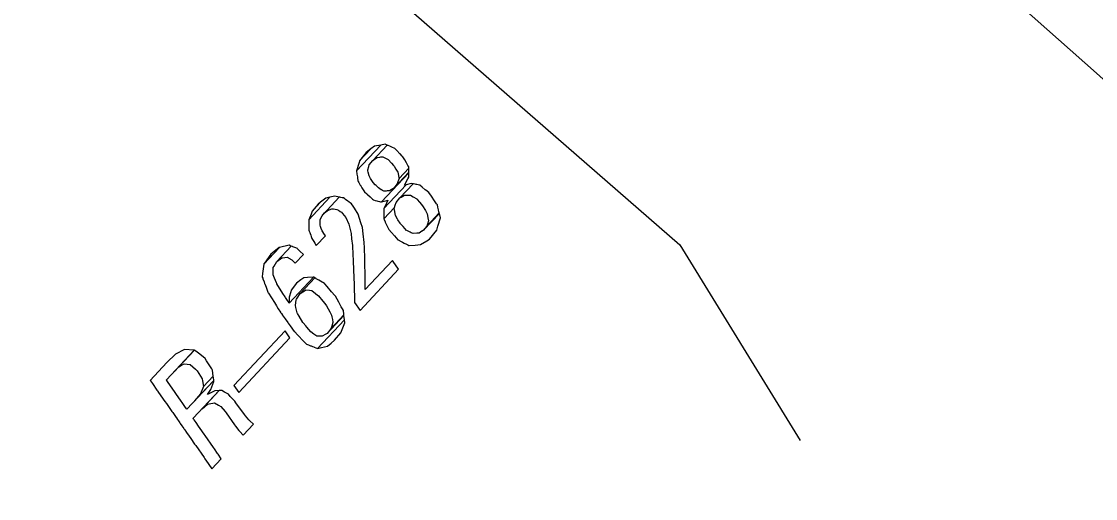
# Model space of a CAD drawing. Extents: x 3962991 to 3983549, y 181631 to 204078.
# Drawn here: x 3979482.7 to 3979881.1, y 187909 to 188086.1 of the extents above; entities that cross this region are included whole.
import ezdxf

# ---------------------------------------------------------------- set-up
doc = ezdxf.new("R2010")
doc.units = 0
for name, color, linetype in [('V-ANNO-MASK2', 7, 'Continuous'), ('V-RRAP-FSHR', 7, 'Continuous'), ('V-TOPO-MINR', 7, 'Continuous')]:
    doc.layers.add(name, color=color, linetype=linetype)

msp = doc.modelspace()

# ---------------------------------------------------------------- linework, layer by layer
at = {"layer": 'V-ANNO-MASK2'}
for points in [[(3979616.07, 188019.13), (3979616.27, 188019.09), (3979626.38, 188029.88), (3979626.38, 188030.13), (3979620.85, 188024.24), (3979620.42, 188023.96), (3979619.26, 188023.21), (3979618.42, 188023.15), (3979617.96, 188023.12), (3979617.96, 188023.12), (3979617.15, 188023.07), (3979616.58, 188023.39), (3979616.2, 188023.63), (3979616.19, 188023.62), (3979615.09, 188024.27), (3979614.23, 188025.17), (3979613.96, 188025.47), (3979613.21, 188026.25), (3979613.15, 188026.32), (3979612.23, 188027.81), (3979611.64, 188028.77), (3979611.63, 188028.81), (3979611.36, 188030.11), (3979611.36, 188030.11), (3979611.25, 188030.64), (3979611.18, 188030.99), (3979611.55, 188032.3), (3979611.55, 188032.3), (3979611.71, 188032.85), (3979612.99, 188034.48), (3979618.33, 188040.17), (3979617.57, 188040.49), (3979615.96, 188040.2), (3979606.99, 188030.63), (3979607.17, 188029.39), (3979607.31, 188028.42), (3979607.34, 188028.19), (3979607.39, 188027.86), (3979607.5, 188027.06), (3979607.56, 188026.69), (3979607.8, 188026.31), (3979608.39, 188025.36), (3979608.42, 188025.33), (3979609.01, 188024.38), (3979609.95, 188022.9), (3979610, 188022.82), (3979610.79, 188022.09), (3979611.09, 188021.82), (3979612, 188020.97), (3979612.92, 188020.13), (3979613.25, 188019.83), (3979613.96, 188019.66), (3979614.57, 188019.5), (3979614.92, 188019.42), (3979615.55, 188019.26), (3979615.93, 188019.17)], [(3979607.95, 188033.73), (3979607, 188030.64), (3979615.96, 188040.2), (3979613.61, 188039.77), (3979612.28, 188038.74), (3979608.13, 188034.31)], [(3979622.7, 188028.18), (3979622.78, 188027.8), (3979626.36, 188031.62), (3979626.35, 188032.07), (3979626.07, 188032.58), (3979625.73, 188033.16), (3979625.51, 188033.56), (3979624.87, 188034.7), (3979624.23, 188035.84), (3979623.94, 188036.12), (3979623.19, 188036.9), (3979623.12, 188036.96), (3979621.94, 188038.18), (3979621.18, 188038.95), (3979621.16, 188038.98), (3979620.09, 188039.42), (3979619.66, 188039.61), (3979619.37, 188039.73), (3979618.76, 188039.99), (3979618.5, 188040.1), (3979618.33, 188040.17), (3979612.99, 188034.47), (3979613.66, 188034.94), (3979614.67, 188035.63), (3979615.62, 188035.73), (3979616.06, 188035.77), (3979616.74, 188035.85), (3979617.74, 188035.33), (3979617.77, 188035.31), (3979618.77, 188034.8), (3979619.91, 188033.53), (3979619.97, 188033.47), (3979620.7, 188032.66), (3979620.92, 188032.31), (3979621.61, 188031.23), (3979622.31, 188030.15), (3979622.41, 188029.62), (3979622.57, 188028.84)], [(3979610.52, 188037.38), (3979608.13, 188034.31), (3979612.28, 188038.74)], [(3979617.58, 188017.57), (3979617.13, 188016.64), (3979625.4, 188025.46), (3979624.85, 188025.32), (3979626.07, 188027.66), (3979626.41, 188028.29), (3979626.38, 188029.88), (3979616.26, 188019.08), (3979618.3, 188019.64), (3979618.65, 188019.73)], [(3979622.1, 188025.75), (3979620.85, 188024.24), (3979626.38, 188030.13), (3979626.37, 188030.31), (3979626.37, 188030.8), (3979626.36, 188031.62), (3979622.78, 188027.8), (3979622.35, 188026.52)], [(3979617.1, 188013.32), (3979617.1, 188012.79), (3979621.12, 188017.07), (3979621.37, 188017.88), (3979621.69, 188018.88), (3979623.11, 188020.59), (3979628.01, 188025.82), (3979627.29, 188025.97), (3979625.4, 188025.46), (3979617.13, 188016.64), (3979617.12, 188015.12), (3979617.11, 188014.19), (3979617.11, 188013.99)], [(3979633.28, 188010.83), (3979633.05, 188010.1), (3979637.67, 188015.04), (3979637.58, 188015.42), (3979637.58, 188015.42), (3979637.42, 188016.1), (3979637.18, 188017.15), (3979636.99, 188017.97), (3979636.7, 188018.38), (3979635.96, 188019.47), (3979635.92, 188019.53), (3979634.79, 188021.2), (3979634.79, 188021.19), (3979633.86, 188022.56), (3979633.82, 188022.59), (3979632.73, 188023.46), (3979632.5, 188023.65), (3979632.5, 188023.64), (3979631.32, 188024.59), (3979630.48, 188025.27), (3979630.38, 188025.35), (3979629.33, 188025.56), (3979629.12, 188025.61), (3979628.7, 188025.69), (3979628.17, 188025.79), (3979628.02, 188025.83), (3979623.11, 188020.59), (3979623.5, 188020.81), (3979624.81, 188021.54), (3979625.32, 188021.55), (3979625.58, 188021.56), (3979626.84, 188021.57), (3979627.01, 188021.58), (3979627.97, 188021.02), (3979629.31, 188020.24), (3979629.5, 188020.02), (3979630.41, 188018.95), (3979630.45, 188018.92), (3979631.51, 188017.7), (3979632.53, 188015.92), (3979632.57, 188015.85), (3979633.24, 188014.69), (3979633.35, 188014.09), (3979633.5, 188013.21), (3979633.69, 188012.12)], [(3979591.55, 188003.8), (3979592.09, 188002.94), (3979595.43, 188006.5), (3979594.88, 188007.35), (3979594.48, 188007.96), (3979594.24, 188008.34), (3979593.93, 188009.2), (3979593.67, 188009.94), (3979593.49, 188010.45), (3979593.51, 188011.26), (3979593.53, 188011.96), (3979593.55, 188012.63), (3979594.25, 188013.89), (3979594.45, 188014.25), (3979594.58, 188014.48), (3979600.61, 188020.91), (3979598.99, 188021.28), (3979597.09, 188020.82), (3979589.27, 188012.47), (3979589.28, 188010.92), (3979589.29, 188008.83), (3979589.29, 188008.74), (3979589.32, 188008.63), (3979589.46, 188008.26), (3979589.63, 188007.8), (3979589.81, 188007.31), (3979590.01, 188006.74), (3979590.19, 188006.23), (3979590.46, 188005.51), (3979590.91, 188004.79), (3979591.16, 188004.41)], [(3979590.12, 188014.58), (3979589.28, 188012.48), (3979597.09, 188020.82), (3979595.64, 188020.46), (3979593.69, 188018.99), (3979590.56, 188015.65)], [(3979606.26, 187981.76), (3979608.32, 187978.8), (3979622.62, 187994.07), (3979620.57, 187997.02), (3979620.32, 187997.38), (3979610.21, 187986.59), (3979610.17, 187992.62), (3979610.13, 187995.65), (3979610.1, 187998.14), (3979609.92, 188002), (3979609.84, 188003.97), (3979609.45, 188007.21), (3979609.16, 188009.61), (3979608.64, 188011.32), (3979607.65, 188014.54), (3979607.64, 188014.59), (3979606.2, 188016.78), (3979605.72, 188017.49), (3979605.17, 188018.33), (3979604.6, 188018.76), (3979604.25, 188019.02), (3979603.59, 188019.51), (3979603.03, 188019.93), (3979602.65, 188020.22), (3979602.22, 188020.55), (3979601.69, 188020.67), (3979601.19, 188020.78), (3979600.79, 188020.87), (3979600.68, 188020.9), (3979600.61, 188020.91), (3979594.57, 188014.47), (3979595.15, 188015), (3979596.08, 188015.84), (3979596.86, 188016.16), (3979597.84, 188016.56), (3979598.41, 188016.49), (3979599.07, 188016.41), (3979599.67, 188016.34), (3979600.27, 188015.98), (3979600.99, 188015.55), (3979601.38, 188015.32), (3979601.83, 188014.77), (3979602.46, 188014.01), (3979602.99, 188013.36), (3979604.13, 188010.84), (3979604.15, 188010.81), (3979604.95, 188007.37), (3979605.17, 188005.35), (3979605.45, 188002.94), (3979605.63, 187999.48), (3979605.74, 187997.53), (3979605.89, 187993.65), (3979605.99, 187991.23), (3979606.07, 187988.25), (3979606.25, 187982.37)], [(3979592.8, 188018.32), (3979590.56, 188015.65), (3979593.69, 188018.99), (3979592.8, 188018.32)], [(3979633.11, 188004.69), (3979634.07, 188005.29), (3979636.74, 188008.57), (3979637.2, 188010.08), (3979638.12, 188013.14), (3979637.72, 188014.85), (3979631.82, 188008.56), (3979631.32, 188008.24), (3979631.27, 188008.21), (3979630.18, 188007.53), (3979629.31, 188007.44), (3979627.97, 188007.31), (3979627.31, 188007.64), (3979626.85, 188007.87), (3979625.66, 188008.47), (3979625.59, 188008.51), (3979624.25, 188009.95), (3979623.16, 188011.14), (3979623.13, 188011.18), (3979622.38, 188012.42), (3979622.23, 188012.68), (3979621.42, 188014.03), (3979621.2, 188015.38), (3979621.17, 188015.53), (3979620.99, 188016.66), (3979621.12, 188017.07), (3979617.1, 188012.78), (3979617.19, 188012.6), (3979617.61, 188011.73), (3979617.67, 188011.6), (3979618.17, 188010.56), (3979618.87, 188009.09), (3979619, 188008.82), (3979619.94, 188007.77), (3979619.97, 188007.74), (3979621.05, 188006.54), (3979622.37, 188005.07), (3979622.42, 188005.02), (3979623.6, 188004.39), (3979624.05, 188004.16), (3979624.7, 188003.82), (3979625.52, 188003.39), (3979626.05, 188003.11), (3979626.35, 188002.96), (3979626.37, 188002.95), (3979626.58, 188002.97), (3979628.71, 188003.1), (3979630.78, 188003.23)], [(3979632.95, 188009.98), (3979631.82, 188008.56), (3979637.71, 188014.85), (3979637.68, 188015.03), (3979637.67, 188015.02), (3979637.67, 188015.04), (3979633.04, 188010.1)], [(3979591.33, 187965.18), (3979592.55, 187964.7), (3979602.52, 187975.34), (3979602.35, 187976.94), (3979596.06, 187970.22), (3979595.57, 187969.95), (3979594.28, 187969.21), (3979593.51, 187969.23), (3979593.26, 187969.24), (3979592.27, 187969.27), (3979591.59, 187969.76), (3979591.21, 187970.04), (3979590.09, 187970.85), (3979588.52, 187972.66), (3979588.19, 187973.04), (3979587.21, 187974.17), (3979587.1, 187974.35), (3979585.69, 187976.65), (3979585.05, 187977.71), (3979584.99, 187977.95), (3979584.99, 187977.94), (3979584.52, 187979.9), (3979584.33, 187980.66), (3979584.67, 187982.75), (3979584.71, 187983), (3979586.08, 187985.12), (3979591.49, 187990.9), (3979591.12, 187991.12), (3979590.99, 187991.11), (3979582.04, 187981.57), (3979582.02, 187981.6), (3979581.19, 187982.83), (3979580.65, 187983.65), (3979580.5, 187983.87), (3979579.68, 187985.1), (3979577.49, 187988.69), (3979577.45, 187988.79), (3979577.37, 187989), (3979576.63, 187990.8), (3979576.12, 187992.06), (3979576.12, 187992.26), (3979576.13, 187993.04), (3979576.13, 187994.74), (3979576.46, 187995.29), (3979577.48, 187997.01), (3979582.8, 188002.68), (3979582.67, 188002.73), (3979582.67, 188002.73), (3979581.96, 188003.01), (3979578.38, 188002.2), (3979572.62, 187996.04), (3979572.14, 187992.54), (3979571.97, 187991.31), (3979572.02, 187991.18), (3979572.19, 187990.74), (3979572.25, 187990.59), (3979572.7, 187989.39), (3979572.91, 187988.84), (3979572.97, 187988.69), (3979573.46, 187987.41), (3979574.16, 187985.57), (3979574.24, 187985.36), (3979574.29, 187985.27), (3979576.52, 187981.73), (3979577.32, 187980.48), (3979577.46, 187980.25), (3979577.99, 187979.41), (3979578.79, 187978.15), (3979578.81, 187978.12), (3979578.86, 187978.05), (3979579.12, 187977.69), (3979579.39, 187977.32), (3979579.47, 187977.2), (3979580.17, 187976.22), (3979580.56, 187975.68), (3979581.56, 187974.28), (3979581.68, 187974.12), (3979582.39, 187973.13), (3979583.93, 187970.97), (3979584.07, 187970.82), (3979585.1, 187969.75), (3979585.45, 187969.39), (3979587.12, 187967.67), (3979588.07, 187966.69), (3979588.4, 187966.35), (3979589.22, 187966.02), (3979589.97, 187965.73), (3979590.15, 187965.65), (3979590.73, 187965.43), (3979591.17, 187965.25)], [(3979572.88, 187996.42), (3979572.62, 187996.05), (3979578.38, 188002.2), (3979578.28, 188002.17), (3979575.18, 187999.66), (3979575.18, 187999.66)], [(3979583.01, 187997.61), (3979584.27, 187996.36), (3979587.3, 187999.59), (3979586.03, 188000.83), (3979585.15, 188001.69), (3979585.05, 188001.79), (3979584.52, 188001.99), (3979583.36, 188002.46), (3979583.22, 188002.51), (3979582.8, 188002.68), (3979577.48, 187997), (3979579.33, 187998.36), (3979579.54, 187998.38), (3979581.32, 187998.58), (3979581.79, 187998.31), (3979581.91, 187998.24)], [(3979582.04, 187981.62), (3979582.04, 187981.57), (3979590.99, 187991.11), (3979590.94, 187991.11), (3979588.84, 187990.99), (3979587.46, 187990.92), (3979586.35, 187990.12), (3979584.68, 187988.92), (3979582.79, 187986.32), (3979582.63, 187985.76), (3979582.06, 187983.76)], [(3979597.79, 187972.95), (3979597.45, 187971.95), (3979602.32, 187977.15), (3979602.26, 187977.73), (3979602.18, 187978.48), (3979602.15, 187978.73), (3979601.77, 187979.41), (3979601.34, 187980.17), (3979601.11, 187980.6), (3979600.4, 187981.85), (3979599.19, 187984.05), (3979598.86, 187984.43), (3979597.89, 187985.57), (3979597.89, 187985.56), (3979597.76, 187985.72), (3979596.06, 187987.72), (3979595.28, 187988.63), (3979595.15, 187988.79), (3979593.65, 187989.65), (3979593.07, 187989.99), (3979592.02, 187990.6), (3979591.9, 187990.67), (3979591.49, 187990.9), (3979586.08, 187985.12), (3979587.65, 187986.14), (3979588.14, 187986.45), (3979589.6, 187986.29), (3979590.41, 187986.2), (3979591.75, 187985.16), (3979591.9, 187985.03), (3979592.85, 187984.29), (3979594.5, 187982.24), (3979594.63, 187982.09), (3979595.57, 187980.92), (3979595.82, 187980.46), (3979597.06, 187978.28), (3979597.77, 187977.03), (3979597.86, 187976.45), (3979598.04, 187975.43), (3979598.2, 187974.51), (3979598.24, 187974.28)], [(3979597.45, 187971.95), (3979596.06, 187970.22), (3979602.35, 187976.94), (3979602.32, 187977.15)], [(3979597.58, 187966.66), (3979598.89, 187967.73), (3979601.23, 187970.55), (3979601.44, 187971.11), (3979601.43, 187971.11), (3979602.64, 187974.27), (3979602.52, 187975.34), (3979592.55, 187964.7), (3979594, 187965.05), (3979596.27, 187965.6)], [(3979561.46, 187950.92), (3979563.3, 187948.29), (3979582.32, 187968.59), (3979580.48, 187971.22)], [(3979552.19, 187921.67), (3979553.34, 187920.02), (3979556.85, 187923.77), (3979555.71, 187925.42), (3979555.46, 187925.76), (3979554.29, 187927.44), (3979553.94, 187927.95), (3979550.85, 187932.38), (3979550.47, 187932.94), (3979549.03, 187935), (3979548.43, 187935.86), (3979547.48, 187937.22), (3979546.8, 187938.2), (3979546.58, 187938.5), (3979546.4, 187938.77), (3979556.03, 187949.04), (3979554.39, 187948.99), (3979551.75, 187947.6), (3979552.95, 187949.4), (3979554.12, 187952.47), (3979554.08, 187952.85), (3979544.05, 187942.15), (3979543.94, 187942.3), (3979543.33, 187943.18), (3979542.32, 187944.62), (3979542, 187945.09), (3979539.98, 187947.97), (3979539.45, 187948.74), (3979537.95, 187950.88), (3979536.86, 187952.45), (3979536.63, 187952.79), (3979536.63, 187952.78), (3979536.53, 187952.92), (3979536.49, 187952.99), (3979546.84, 187964.02), (3979543.21, 187964.33), (3979539.85, 187962.56), (3979536.68, 187959.44), (3979530.48, 187952.83), (3979530.59, 187952.68), (3979531.31, 187951.63), (3979532.98, 187949.24), (3979533.02, 187949.17), (3979533.12, 187949.04), (3979533.35, 187948.71), (3979534.44, 187947.14), (3979535.94, 187944.99), (3979536.47, 187944.23), (3979538.49, 187941.34), (3979538.81, 187940.87), (3979539.82, 187939.43), (3979540.42, 187938.55), (3979540.53, 187938.39), (3979540.7, 187938.15), (3979541.43, 187937.1), (3979541.64, 187936.81), (3979542.21, 187935.99), (3979542.89, 187935.02), (3979543.07, 187934.75), (3979543.28, 187934.45), (3979543.96, 187933.46), (3979544.92, 187932.11), (3979545.51, 187931.25), (3979546.95, 187929.18), (3979547.34, 187928.62), (3979550.43, 187924.19), (3979550.78, 187923.68), (3979551.95, 187922.01)], [(3979539.33, 187956.02), (3979541.14, 187957.83), (3979546.93, 187964.01), (3979546.84, 187964.02)], [(3979549.89, 187952.7), (3979550.25, 187950.56), (3979553.88, 187954.44), (3979553.61, 187956.66), (3979553.3, 187957.14), (3979551.37, 187960.13), (3979550.87, 187960.92), (3979548.89, 187962.55), (3979547.44, 187963.75), (3979547.14, 187964), (3979546.93, 187964.01), (3979541.13, 187957.83), (3979541.7, 187958.19), (3979543.03, 187959.04), (3979545.34, 187958.77), (3979547.23, 187957.04), (3979547.9, 187956.43), (3979549.78, 187953.39)], [(3979549.13, 187947.84), (3979546.93, 187945.22), (3979554.08, 187952.85), (3979554.05, 187953.09), (3979553.88, 187954.44), (3979550.24, 187950.55)], [(3979563.68, 187933.92), (3979565.01, 187932.47), (3979568.84, 187936.56), (3979567.38, 187937.87), (3979567.09, 187938.17), (3979565.76, 187939.67), (3979565.4, 187940.17), (3979562.24, 187944.53), (3979561.85, 187945.08), (3979560.19, 187946.91), (3979559.5, 187947.67), (3979558.04, 187948.49), (3979556.99, 187949.08), (3979556.47, 187949.06), (3979556.03, 187949.04), (3979549.72, 187942.31), (3979551.78, 187944.05), (3979552.37, 187944.15), (3979554.27, 187944.46), (3979555.75, 187943.66), (3979556.68, 187943.17), (3979558.28, 187941.27), (3979558.71, 187940.76), (3979561.8, 187936.33), (3979562.17, 187935.84), (3979563.4, 187934.23)]]:
    msp.add_lwpolyline(points, close=True, dxfattribs=at)
at = {"layer": 'V-RRAP-FSHR'}
msp.add_lwpolyline([(3979518.12, 188185.25), (3979726.95, 188003.16), (3979771.52, 187930.58)], dxfattribs=at)
at = {"layer": 'V-TOPO-MINR'}
msp.add_lwpolyline([(3980158.34, 187808.51), (3980006.31, 187952.05), (3979964.98, 187990.68), (3979923.39, 188029.01), (3979881.41, 188066.92), (3979839.18, 188104.55), (3979779.4, 188157.24), (3979766.8, 188168.24), (3979754.14, 188179.16), (3979741.37, 188189.96), (3979728.53, 188200.67), (3979422.77, 188453.31), (3979374.82, 188493.02), (3979326.94, 188532.82), (3979279.15, 188572.72), (3979231.43, 188612.7), (3979137.31, 188691.75)], dxfattribs=at)

doc.saveas('drawing.dxf')
